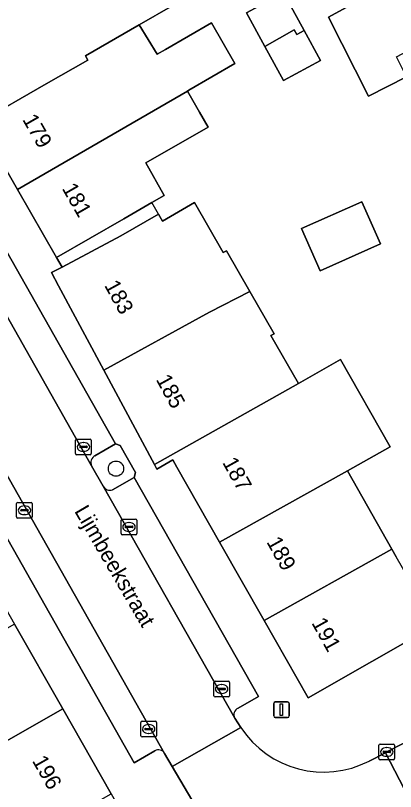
# Model space of a CAD drawing. Extents: x 159888 to 160761, y 384031 to 384750.
# Drawn here: x 160506.78 to 160531.08, y 384284.4 to 384334.01 of the extents above; entities that cross this region are included whole.
import ezdxf

# ---------------------------------------------------------------- set-up
doc = ezdxf.new("R2010")
doc.units = 0
for name, color, linetype in [('IMGEO_Boom', 7, 'Continuous'), ('IMGEO_Erf', 7, 'Continuous'), ('IMGEO_Groenvoorziening', 7, 'Continuous'), ('IMGEO_Kolk', 7, 'Continuous'), ('IMGEO_Lichtmast', 7, 'Continuous'), ('IMGEO_Openbare_ruimte_label', 7, 'Continuous'), ('IMGEO_Pand', 7, 'Continuous'), ('IMGEO_Pand_nummerreeks', 7, 'Continuous'), ('IMGEO_Pand_overbouw', 7, 'Continuous'), ('IMGEO_Parkeervlak_open', 7, 'Continuous'), ('IMGEO_Rijbaan_lokaal_open', 7, 'Continuous'), ('IMGEO_Voetpad_open', 7, 'Continuous')]:
    doc.layers.add(name, color=color, linetype=linetype)

msp = doc.modelspace()

# ---------------------------------------------------------------- linework, layer by layer
at = {"layer": 'IMGEO_Boom'}
msp.add_circle((160513.204, 384305.04), 0.489, dxfattribs=at)
at = {"layer": 'IMGEO_Erf'}
for points in [[(160531.789, 384330.089), (160529.359, 384328.855), (160526.798, 384333.902), (160541.644, 384342.015)], [(160516.831, 384334.645), (160514.682, 384333.412), (160515.837, 384331.532), (160516.362, 384331.833), (160519.324, 384333.533), (160520.813, 384330.939), (160517.856, 384329.229), (160517.769, 384329.179), (160518.539, 384327.835), (160519.091, 384326.872), (160515.107, 384324.586), (160516.297, 384322.512), (160515.487, 384322.047), (160513.696, 384321.018), (160509.399, 384318.55), (160509.76, 384317.924), (160513.524, 384319.928), (160515.915, 384321.301), (160516.17, 384320.857), (160518.233, 384322.047), (160520.068, 384318.849), (160520.274, 384318.967), (160521.765, 384316.368), (160523.319, 384313.661), (160523.113, 384313.543), (160524.87, 384310.48), (160527.566, 384312.015), (160530.739, 384306.445), (160528.008, 384304.89), (160530.86, 384299.884), (160531.135, 384299.401)]]:
    msp.add_lwpolyline(points, dxfattribs=at)
for points in [[(160526.289, 384331.144), (160523.916, 384329.851), (160522.73, 384332.022), (160521.549, 384334.184), (160523.922, 384335.477), (160525.246, 384333.054)], [(160528.942, 384322.108), (160530.134, 384319.403), (160526.257, 384317.695), (160525.066, 384320.401)]]:
    msp.add_lwpolyline(points, close=True, dxfattribs=at)
at = {"layer": 'IMGEO_Groenvoorziening'}
for points in [[(160513.168, 384306.618), (160511.856, 384305.865)], [(160512.979, 384303.682), (160514.368, 384304.478), (160514.462, 384304.792), (160513.465, 384306.524), (160513.168, 384306.618)], [(160511.635, 384305.223), (160512.39, 384303.911)]]:
    msp.add_lwpolyline(points, dxfattribs=at)
for centre, radius, start, end in [((160512.112, 384305.418), 0.515, 119.803, 202.2063), ((160512.829, 384304.169), 0.509, 210.3969, 287.1114)]:
    msp.add_arc(centre, radius, start, end, dxfattribs=at)
at = {"layer": 'IMGEO_Kolk'}
for p, q in [((160510.623, 384306.002), (160510.623, 384306.854)), ((160510.698, 384306.928), (160511.55, 384306.928)), ((160511.111, 384306.708), (160511.136, 384306.708)), ((160511.624, 384306.854), (160511.624, 384306.002)), ((160510.882, 384306.422), (160510.882, 384306.434)), ((160511.32, 384306.385), (160510.922, 384306.385)), ((160510.925, 384306.471), (160511.323, 384306.471)), ((160511.366, 384306.434), (160511.366, 384306.422)), ((160511.55, 384305.928), (160510.698, 384305.928)), ((160511.134, 384306.148), (160511.109, 384306.148)), ((160506.848, 384301.955), (160506.848, 384302.807)), ((160506.923, 384302.881), (160507.775, 384302.881)), ((160507.849, 384302.807), (160507.849, 384301.955)), ((160507.107, 384302.375), (160507.107, 384302.387)), ((160507.545, 384302.338), (160507.147, 384302.338)), ((160507.15, 384302.424), (160507.548, 384302.424)), ((160507.336, 384302.661), (160507.361, 384302.661)), ((160507.591, 384302.387), (160507.591, 384302.375)), ((160507.775, 384301.881), (160506.923, 384301.881)), ((160507.359, 384302.101), (160507.334, 384302.101)), ((160513.535, 384300.885), (160513.535, 384301.737)), ((160513.61, 384301.811), (160514.462, 384301.811)), ((160514.536, 384301.737), (160514.536, 384300.885)), ((160513.794, 384301.305), (160513.794, 384301.317)), ((160514.232, 384301.268), (160513.834, 384301.268)), ((160513.837, 384301.354), (160514.235, 384301.354)), ((160514.023, 384301.591), (160514.048, 384301.591)), ((160514.278, 384301.317), (160514.278, 384301.305)), ((160514.462, 384300.811), (160513.61, 384300.811)), ((160514.046, 384301.031), (160514.021, 384301.031)), ((160519.466, 384290.526), (160519.466, 384291.378)), ((160519.541, 384291.452), (160520.393, 384291.452)), ((160520.467, 384291.378), (160520.467, 384290.526)), ((160519.725, 384290.946), (160519.725, 384290.958)), ((160520.163, 384290.909), (160519.765, 384290.909)), ((160519.768, 384290.995), (160520.166, 384290.995)), ((160519.954, 384291.232), (160519.979, 384291.232)), ((160520.209, 384290.958), (160520.209, 384290.946)), ((160520.393, 384290.452), (160519.541, 384290.452)), ((160519.977, 384290.672), (160519.952, 384290.672)), ((160514.798, 384287.967), (160514.798, 384288.819)), ((160514.873, 384288.893), (160515.725, 384288.893)), ((160515.799, 384288.819), (160515.799, 384287.967)), ((160515.057, 384288.387), (160515.057, 384288.399)), ((160515.495, 384288.35), (160515.097, 384288.35)), ((160515.1, 384288.436), (160515.498, 384288.436)), ((160515.286, 384288.673), (160515.311, 384288.673)), ((160515.541, 384288.399), (160515.541, 384288.387)), ((160515.725, 384287.893), (160514.873, 384287.893)), ((160515.309, 384288.113), (160515.284, 384288.113)), ((160530.028, 384286.502), (160530.028, 384287.354)), ((160530.103, 384287.428), (160530.955, 384287.428)), ((160531.029, 384287.354), (160531.029, 384286.502)), ((160530.287, 384286.922), (160530.287, 384286.934)), ((160530.725, 384286.885), (160530.327, 384286.885)), ((160530.33, 384286.971), (160530.728, 384286.971)), ((160530.516, 384287.208), (160530.541, 384287.208)), ((160530.771, 384286.934), (160530.771, 384286.922)), ((160530.955, 384286.428), (160530.103, 384286.428)), ((160530.539, 384286.648), (160530.514, 384286.648))]:
    msp.add_line(p, q, dxfattribs=at)
for points in [[(160510.623, 384306.002), (160510.623, 384306.854)], [(160510.698, 384306.928), (160511.55, 384306.928)], [(160511.624, 384306.854), (160511.624, 384306.002)], [(160511.55, 384305.928), (160510.698, 384305.928)], [(160506.848, 384301.955), (160506.848, 384302.807)], [(160506.923, 384302.881), (160507.775, 384302.881)], [(160507.849, 384302.807), (160507.849, 384301.955)], [(160507.775, 384301.881), (160506.923, 384301.881)], [(160513.535, 384300.885), (160513.535, 384301.737)], [(160513.61, 384301.811), (160514.462, 384301.811)], [(160514.536, 384301.737), (160514.536, 384300.885)], [(160514.462, 384300.811), (160513.61, 384300.811)], [(160519.466, 384290.526), (160519.466, 384291.378)], [(160519.541, 384291.452), (160520.393, 384291.452)], [(160520.467, 384291.378), (160520.467, 384290.526)], [(160520.393, 384290.452), (160519.541, 384290.452)], [(160514.798, 384287.967), (160514.798, 384288.819)], [(160514.873, 384288.893), (160515.725, 384288.893)], [(160515.799, 384288.819), (160515.799, 384287.967)], [(160515.725, 384287.893), (160514.873, 384287.893)], [(160530.028, 384286.502), (160530.028, 384287.354)], [(160530.103, 384287.428), (160530.955, 384287.428)], [(160531.029, 384287.354), (160531.029, 384286.502)], [(160530.955, 384286.428), (160530.103, 384286.428)]]:
    msp.add_lwpolyline(points, dxfattribs=at)
for centre, radius, start, end in [((160510.7, 384306.852), 0.0765, 91.552, 178.448), ((160510.7, 384306.852), 0.0765, 91.552, 178.448), ((160511.548, 384306.852), 0.0765, 1.552, 88.448), ((160511.548, 384306.852), 0.0765, 1.552, 88.448), ((160510.922, 384306.431), 0.0403, 85.8775, 175.7526), ((160510.919, 384306.421), 0.0366, 178.938, 274.7102), ((160511.323, 384306.428), 0.043, 264.8664, 352.4533), ((160511.327, 384306.433), 0.0386, 1.7309, 96.639), ((160510.7, 384306.004), 0.0765, 181.552, 268.448), ((160510.7, 384306.004), 0.0765, 181.552, 268.448), ((160511.548, 384306.004), 0.0765, 271.552, 358.448), ((160511.548, 384306.004), 0.0765, 271.552, 358.448), ((160506.925, 384302.805), 0.0765, 91.552, 178.448), ((160506.925, 384302.805), 0.0765, 91.552, 178.448), ((160507.773, 384302.805), 0.0765, 1.552, 88.448), ((160507.773, 384302.805), 0.0765, 1.552, 88.448), ((160507.147, 384302.384), 0.0403, 85.8775, 175.7526), ((160507.144, 384302.374), 0.0366, 178.938, 274.7102), ((160507.548, 384302.381), 0.043, 264.8664, 352.4533), ((160507.552, 384302.386), 0.0386, 1.7309, 96.639), ((160506.925, 384301.957), 0.0765, 181.552, 268.448), ((160506.925, 384301.957), 0.0765, 181.552, 268.448), ((160507.773, 384301.957), 0.0765, 271.552, 358.448), ((160507.773, 384301.957), 0.0765, 271.552, 358.448), ((160513.612, 384301.735), 0.0765, 91.552, 178.448), ((160513.612, 384301.735), 0.0765, 91.552, 178.448), ((160514.46, 384301.735), 0.0765, 1.552, 88.448), ((160514.46, 384301.735), 0.0765, 1.552, 88.448), ((160513.834, 384301.314), 0.0403, 85.8775, 175.7526), ((160513.831, 384301.304), 0.0366, 178.938, 274.7102), ((160514.235, 384301.311), 0.043, 264.8664, 352.4533), ((160514.239, 384301.316), 0.0386, 1.7309, 96.639), ((160513.612, 384300.887), 0.0765, 181.552, 268.448), ((160513.612, 384300.887), 0.0765, 181.552, 268.448), ((160514.46, 384300.887), 0.0765, 271.552, 358.448), ((160514.46, 384300.887), 0.0765, 271.552, 358.448), ((160519.543, 384291.376), 0.0765, 91.552, 178.448), ((160519.543, 384291.376), 0.0765, 91.552, 178.448), ((160520.391, 384291.376), 0.0765, 1.552, 88.448), ((160520.391, 384291.376), 0.0765, 1.552, 88.448), ((160519.765, 384290.955), 0.0403, 85.8775, 175.7526), ((160519.762, 384290.945), 0.0366, 178.938, 274.7102), ((160520.166, 384290.952), 0.043, 264.8664, 352.4533), ((160520.17, 384290.957), 0.0386, 1.7309, 96.639), ((160519.543, 384290.528), 0.0765, 181.552, 268.448), ((160519.543, 384290.528), 0.0765, 181.552, 268.448), ((160520.391, 384290.528), 0.0765, 271.552, 358.448), ((160520.391, 384290.528), 0.0765, 271.552, 358.448), ((160514.875, 384288.817), 0.0765, 91.552, 178.448), ((160514.875, 384288.817), 0.0765, 91.552, 178.448), ((160515.723, 384288.817), 0.0765, 1.552, 88.448), ((160515.723, 384288.817), 0.0765, 1.552, 88.448), ((160515.097, 384288.396), 0.0403, 85.8775, 175.7526), ((160515.094, 384288.386), 0.0366, 178.938, 274.7102), ((160515.498, 384288.393), 0.043, 264.8664, 352.4533), ((160515.502, 384288.398), 0.0386, 1.7309, 96.639), ((160514.875, 384287.969), 0.0765, 181.552, 268.448), ((160514.875, 384287.969), 0.0765, 181.552, 268.448), ((160515.723, 384287.969), 0.0765, 271.552, 358.448), ((160515.723, 384287.969), 0.0765, 271.552, 358.448), ((160530.105, 384287.352), 0.0765, 91.552, 178.448), ((160530.105, 384287.352), 0.0765, 91.552, 178.448), ((160530.953, 384287.352), 0.0765, 1.552, 88.448), ((160530.953, 384287.352), 0.0765, 1.552, 88.448), ((160530.327, 384286.931), 0.0403, 85.8775, 175.7526), ((160530.324, 384286.921), 0.0366, 178.938, 274.7102), ((160530.728, 384286.928), 0.043, 264.8664, 352.4533), ((160530.732, 384286.933), 0.0386, 1.7309, 96.639), ((160530.105, 384286.504), 0.0765, 181.552, 268.448), ((160530.105, 384286.504), 0.0765, 181.552, 268.448), ((160530.953, 384286.504), 0.0765, 271.552, 358.448), ((160530.953, 384286.504), 0.0765, 271.552, 358.448)]:
    msp.add_arc(centre, radius, start, end, dxfattribs=at)
for centre, major_axis, ratio, start_param, end_param in [((160511.11, 384306.428), (-0.387, 0.002), 0.722429, 4.712389, 7.853982), ((160511.135, 384306.428), (-0.39, 0.002), 0.717154, 1.570796, 4.712389), ((160507.335, 384302.381), (-0.387, 0.002), 0.722429, 4.712389, 7.853982), ((160507.36, 384302.381), (-0.39, 0.002), 0.717154, 1.570796, 4.712389), ((160514.022, 384301.311), (-0.387, 0.002), 0.722429, 4.712389, 7.853982), ((160514.047, 384301.311), (-0.39, 0.002), 0.717154, 1.570796, 4.712389), ((160519.953, 384290.952), (-0.387, 0.002), 0.722429, 4.712389, 7.853982), ((160519.978, 384290.952), (-0.39, 0.002), 0.717154, 1.570796, 4.712389), ((160515.285, 384288.393), (-0.387, 0.002), 0.722429, 4.712389, 7.853982), ((160515.31, 384288.393), (-0.39, 0.002), 0.717154, 1.570796, 4.712389), ((160530.515, 384286.928), (-0.387, 0.002), 0.722429, 4.712389, 7.853982), ((160530.54, 384286.928), (-0.39, 0.002), 0.717154, 1.570796, 4.712389)]:
    msp.add_ellipse(centre, major_axis=major_axis, ratio=ratio, start_param=start_param, end_param=end_param, dxfattribs=at)
at = {"layer": 'IMGEO_Lichtmast'}
for p, q in [((160523.297, 384289.229), (160523.297, 384290.029)), ((160523.297, 384290.029), (160523.297, 384289.229)), ((160523.397, 384290.129), (160524.187, 384290.129)), ((160524.187, 384290.129), (160523.397, 384290.129)), ((160524.287, 384290.029), (160524.287, 384289.229)), ((160524.287, 384289.229), (160524.287, 384290.029)), ((160524.187, 384289.129), (160523.397, 384289.129)), ((160523.397, 384289.129), (160524.187, 384289.129))]:
    msp.add_line(p, q, dxfattribs=at)
msp.add_lwpolyline([(160523.717, 384290.004), (160523.867, 384290.004), (160523.867, 384289.254), (160523.717, 384289.254), (160523.717, 384290.004)], dxfattribs=at)
for centre, start, end in [((160523.397, 384290.029), 90, 180), ((160523.397, 384290.029), 90, 180), ((160524.187, 384290.029), 0, 90), ((160524.187, 384290.029), 360, 90), ((160523.397, 384289.229), 180, 270), ((160523.397, 384289.229), 180, 270), ((160524.187, 384289.229), 270, 0), ((160524.187, 384289.229), 270, 0)]:
    msp.add_arc(centre, 0.1, start, end, dxfattribs=at)
at = {"layer": 'IMGEO_Pand'}
for points in [[(160514.989, 384337.856), (160515.525, 384338.164), (160515.326, 384338.512), (160517.926, 384340.003), (160516.642, 384342.24), (160511.523, 384339.303), (160507.507, 384336.999), (160503.17, 384334.51), (160500.86, 384333.269), (160504.362, 384327.285), (160504.433, 384327.161), (160508.745, 384329.638), (160511.402, 384331.164), (160511.244, 384331.44), (160514.682, 384333.412), (160516.831, 384334.645)], [(160543.753, 384337.869), (160541.644, 384342.015), (160526.798, 384333.902), (160529.359, 384328.855), (160531.789, 384330.089), (160531.14, 384331.368), (160535.033, 384333.437)], [(160522.73, 384332.022), (160524.598, 384333.099), (160524.763, 384332.79), (160525.246, 384333.054), (160523.922, 384335.477), (160521.549, 384334.184)], [(160520.813, 384330.939), (160519.324, 384333.533), (160516.362, 384331.833), (160515.837, 384331.532), (160514.682, 384333.412), (160511.244, 384331.44), (160511.402, 384331.164), (160508.745, 384329.638), (160504.433, 384327.161), (160506.895, 384322.893), (160517.769, 384329.179), (160517.856, 384329.229)], [(160522.73, 384332.022), (160523.916, 384329.851), (160526.289, 384331.144), (160525.246, 384333.054), (160524.763, 384332.79), (160524.598, 384333.099)], [(160515.107, 384324.586), (160519.091, 384326.872), (160518.539, 384327.835), (160517.769, 384329.179), (160506.895, 384322.893), (160509.399, 384318.55), (160513.696, 384321.018), (160515.487, 384322.047), (160516.297, 384322.512)], [(160525.066, 384320.401), (160526.257, 384317.695), (160530.134, 384319.403), (160528.942, 384322.108)], [(160520.274, 384318.967), (160520.068, 384318.849), (160518.233, 384322.047), (160516.17, 384320.857), (160515.915, 384321.301), (160513.524, 384319.928), (160509.76, 384317.924), (160509.071, 384317.578), (160509.525, 384316.732), (160512.421, 384311.338), (160519.191, 384315.055), (160521.765, 384316.368)], [(160523.113, 384313.543), (160523.319, 384313.661), (160521.765, 384316.368), (160519.191, 384315.055), (160512.421, 384311.338), (160515.66, 384305.306), (160524.87, 384310.48)], [(160527.566, 384312.015), (160524.87, 384310.48), (160515.66, 384305.306), (160515.819, 384305.009), (160516.833, 384305.606), (160517.105, 384305.128), (160519.831, 384300.342), (160528.008, 384304.89), (160530.739, 384306.445)], [(160528.008, 384304.89), (160519.831, 384300.342), (160522.681, 384295.336), (160530.86, 384299.884)], [(160531.135, 384299.401), (160530.86, 384299.884), (160522.681, 384295.336), (160525.5, 384290.386), (160533.646, 384295.03)], [(160509.796, 384289.676), (160506.705, 384295.108), (160500, 384291.298), (160496.187, 384289.132), (160494.235, 384288.023), (160495.834, 384285.208), (160497.785, 384286.316), (160499.273, 384283.697), (160500, 384284.11)], [(160512.886, 384284.244), (160509.796, 384289.676), (160500, 384284.11), (160499.273, 384283.697), (160500, 384282.418), (160501.27, 384280.182), (160500.843, 384279.939), (160499.464, 384279.155), (160500.554, 384277.236), (160501.934, 384278.02)]]:
    msp.add_lwpolyline(points, close=True, dxfattribs=at)
at = {"layer": 'IMGEO_Pand_overbouw'}
msp.add_lwpolyline([(160515.915, 384321.301), (160515.487, 384322.047), (160513.696, 384321.018), (160509.399, 384318.55), (160509.76, 384317.924), (160513.524, 384319.928)], close=True, dxfattribs=at)
at = {"layer": 'IMGEO_Parkeervlak_open'}
for points in [[(160495.63, 384337.604), (160493.802, 384336.483), (160495.358, 384333.901), (160497.578, 384330.042), (160511.635, 384305.223)], [(160511.856, 384305.865), (160513.168, 384306.618), (160495.63, 384337.604)], [(160516.314, 384286.833), (160498.211, 384318.768)], [(160498.055, 384318.143), (160496.707, 384317.386), (160514.376, 384286.229), (160515.684, 384287.006)], [(160514.368, 384304.478), (160512.979, 384303.682)], [(160521.016, 384289.724), (160522.325, 384290.477), (160514.368, 384304.478)], [(160512.39, 384303.911), (160520.799, 384289.095)]]:
    msp.add_lwpolyline(points, dxfattribs=at)
for centre, radius, start, end in [((160512.112, 384305.418), 0.515, 119.803, 202.2063), ((160512.829, 384304.169), 0.509, 210.3969, 287.1114), ((160521.209, 384289.306), 0.461, 114.7287, 207.2032), ((160515.912, 384286.601), 0.464, 29.9443, 119.3455)]:
    msp.add_arc(centre, radius, start, end, dxfattribs=at)
at = {"layer": 'IMGEO_Rijbaan_lokaal_open'}
msp.add_lwpolyline([(160495.358, 384333.901), (160491.044, 384331.438), (160491.531, 384330.552), (160491.567, 384330.488), (160497.44, 384320.079), (160498.211, 384318.768), (160516.314, 384286.833), (160516.788, 384285.989), (160521.189, 384288.49), (160520.799, 384289.095), (160512.39, 384303.911), (160511.635, 384305.223), (160497.578, 384330.042)], close=True, dxfattribs=at)
for points in [[(160612.124, 384331.359), (160596.143, 384321.577), (160595.889, 384321.422), (160590.108, 384317.85), (160586.028, 384315.337), (160572.443, 384308.324), (160567.462, 384305.807), (160566.53, 384305.339), (160555.538, 384299.708), (160550.478, 384297.137), (160546.731, 384295.217), (160546.235, 384294.964), (160538.022, 384290.775), (160536.409, 384289.932), (160530.529, 384286.928), (160530.447, 384286.864), (160533.164, 384281.656), (160533.808, 384281.997), (160534.575, 384282.359), (160579.578, 384305.42), (160588.356, 384309.89)], [(160521.189, 384288.49), (160516.788, 384285.989), (160519.864, 384280.79), (160525.198, 384271.067), (160529.522, 384273.687)], [(160530.447, 384286.864), (160529.391, 384286.344)], [(160532.184, 384281.146), (160533.164, 384281.656), (160530.447, 384286.864)]]:
    msp.add_lwpolyline(points, dxfattribs=at)
msp.add_arc((160526.486, 384291.989), 6.348, 213.4432, 297.232, dxfattribs=at)
at = {"layer": 'IMGEO_Voetpad_open'}
for points in [[(160500.86, 384333.269), (160500.369, 384334.119), (160497.6, 384338.863), (160495.386, 384342.739), (160478.279, 384371.695), (160476.896, 384370.172), (160479.501, 384365.688), (160478.05, 384364.684), (160477.94, 384364.382), (160484.707, 384354.609), (160491.01, 384344.965), (160492.01, 384343.385), (160494.523, 384339.39), (160495.63, 384337.604), (160513.168, 384306.618), (160513.465, 384306.524), (160514.462, 384304.792), (160514.368, 384304.478), (160522.325, 384290.477), (160521.016, 384289.724)], [(160486.257, 384333.016), (160485.596, 384332.555), (160485.451, 384332.462), (160486.16, 384331.218), (160488.821, 384326.551), (160491.412, 384322.008), (160494.003, 384317.464), (160496.663, 384312.799), (160497.383, 384311.495), (160500.525, 384305.972), (160503.615, 384300.54), (160506.705, 384295.108), (160509.796, 384289.676), (160512.886, 384284.244), (160515.577, 384279.514), (160516.041, 384278.668), (160533.512, 384250), (160556.908, 384211.788), (160559.072, 384207.22), (160560.667, 384202.459), (160562.778, 384192.752), (160563.394, 384187.766), (160564.326, 384177.793)], [(160538.343, 384292.029), (160536.542, 384295.581), (160536.236, 384296.185), (160533.646, 384295.03), (160525.5, 384290.386), (160522.681, 384295.336), (160519.831, 384300.342), (160517.105, 384305.128), (160516.833, 384305.606), (160515.819, 384305.009), (160515.66, 384305.306), (160512.421, 384311.338), (160509.525, 384316.732), (160509.071, 384317.578), (160509.76, 384317.924), (160509.399, 384318.55), (160506.895, 384322.893), (160504.433, 384327.161), (160504.362, 384327.285), (160500.86, 384333.269)], [(160515.684, 384287.006), (160514.376, 384286.229), (160496.707, 384317.386), (160496.463, 384317.453), (160495.432, 384319.312), (160495.494, 384319.503), (160490.011, 384329.209), (160491.327, 384329.879)], [(160529.391, 384286.344), (160530.447, 384286.864), (160530.529, 384286.928), (160536.409, 384289.932), (160538.022, 384290.775)], [(160520.799, 384289.095), (160521.189, 384288.49)], [(160524.133, 384268.893), (160524.213, 384268.938), (160518.08, 384279.791), (160518.101, 384279.79), (160519.864, 384280.79), (160516.788, 384285.989), (160516.314, 384286.833)]]:
    msp.add_lwpolyline(points, dxfattribs=at)
for centre, radius, start, end in [((160521.209, 384289.306), 0.461, 114.7287, 207.2032), ((160526.486, 384291.989), 6.348, 213.4432, 297.232), ((160515.912, 384286.601), 0.464, 29.9443, 119.3455)]:
    msp.add_arc(centre, radius, start, end, dxfattribs=at)

# ---------------------------------------------------------------- texts
at = {"layer": 'IMGEO_Openbare_ruimte_label'}
msp.add_text('Lijmbeekstraat', height=1, rotation=300.2564, dxfattribs=at).set_placement((160510.513, 384302.329))
at = {"layer": 'IMGEO_Pand_nummerreeks'}
for s, rotation, p in [('179', 299.8738, (160507.19, 384327.364)), ('181', 299.8738, (160509.722, 384322.955)), ('183', 298.7623, (160512.431, 384316.765)), ('185', 298.7623, (160515.738, 384310.739)), ('187', 299.0831, (160519.984, 384305.438)), ('189', 299.0831, (160522.808, 384300.361)), ('191', 299.0831, (160525.687, 384295.184)), ('196', 299.6045, (160507.816, 384286.362))]:
    msp.add_text(s, height=1, rotation=rotation, dxfattribs=at).set_placement(p)

doc.saveas('drawing.dxf')
